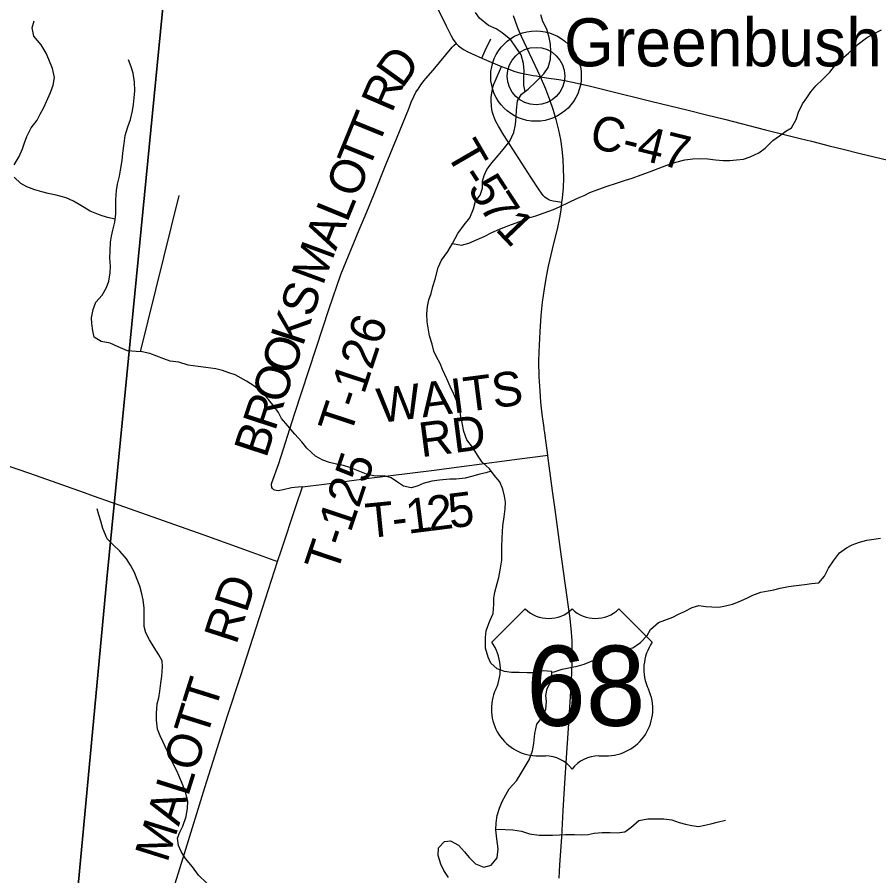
# Model space of a CAD drawing. Extents: x 1451455 to 1749751, y 218250 to 574981.
# Drawn here: x 1559243 to 1566721, y 387960 to 395415 of the extents above; entities that cross this region are included whole.
import ezdxf

# ---------------------------------------------------------------- set-up
doc = ezdxf.new("R2010")
doc.units = 0
for name, color, linetype in [('GM_X_County_Road', 7, 'Continuous'), ('GM_X_County_Road_Text', 7, 'Continuous'), ('GM_X_Minor_River', 7, 'Continuous'), ('GM_X_Township', 7, 'Continuous'), ('GM_X_Township_Road', 7, 'Continuous'), ('GM_X_Township_Road_Text', 7, 'Continuous'), ('GM_X_Township_Subdivision', 7, 'Continuous'), ('GM_X_Unincorporated', 7, 'Continuous'), ('GM_X_Unincorporated_Location', 7, 'Continuous'), ('GM_X_Unincorporated_Text', 7, 'Continuous'), ('GM_X_US_Location', 7, 'Continuous'), ('GM_X_US_Route', 7, 'Continuous'), ('GM_X_US_Shield', 7, 'Continuous')]:
    doc.layers.add(name, color=color, linetype=linetype)

msp = doc.modelspace()

# ---------------------------------------------------------------- linework, layer by layer
at = {"layer": 'GM_X_County_Road'}
for points in [[(1562895.1, 395488.9), (1562966.2, 395341.2), (1562991.7, 395287.9), (1563009.6, 395252.6), (1563027.9, 395221.2), (1563041.6, 395200.7), (1563053.6, 395186.4)], [(1563053.6, 395186.4), (1563073, 395167.6), (1563096.4, 395149.3), (1563123.3, 395132.1), (1563152.8, 395114.7), (1563185.7, 395099.6), (1563274.6, 395060.3)], [(1563274.6, 395060.3), (1563355.8, 395024.4), (1563446.1, 394987.1)], [(1563446.1, 394987.1), (1563508.6, 394962.8), (1563563.2, 394943.7), (1563605.3, 394933.4), (1563660.2, 394922), (1563693.6, 394915.6), (1563720.8, 394910.4), (1563748.8, 394905.1), (1563783.9, 394897.9)], [(1563783.9, 394897.9), (1563802.9, 394894.5), (1563837.7, 394888.8), (1563856.6, 394886.2), (1563877, 394883.5), (1563902.7, 394880.1), (1563924.4, 394877), (1563945.3, 394873.5), (1563993.7, 394864.7), (1564078.3, 394847.2), (1564219.1, 394815.7), (1564368, 394780.2), (1564741.6, 394687.5), (1565065.4, 394606.9), (1565224.8, 394567.7), (1565382.1, 394529.2), (1565738.9, 394438.2), (1565878.1, 394403), (1566040.2, 394361.5), (1566135.9, 394338.5), (1566291.9, 394299.7), (1566412.5, 394268), (1566559.2, 394232.7), (1566801.3, 394172.9)]]:
    msp.add_lwpolyline(points, dxfattribs=at)
at = {"layer": 'GM_X_Minor_River'}
for points in [[(1563650.7, 394770.8), (1563639.2, 394822), (1563640.1, 394882), (1563643.2, 394949.9), (1563638.2, 395013.9), (1563617.4, 395088.2), (1563570.6, 395154.9), (1563527.6, 395217.6), (1563452.7, 395278.8), (1563401.3, 395313.6), (1563333.9, 395344.6), (1563255, 395405.9), (1563219.9, 395456.4)], [(1559215.9, 394132.5), (1559259, 394205.8), (1559288, 394273.3), (1559304.9, 394325), (1559325.7, 394380.7), (1559362.9, 394456), (1559415.9, 394521.2), (1559442.7, 394574.7), (1559473.6, 394630.2), (1559496.4, 394683.8), (1559531.6, 394761.3), (1559554.6, 394824.9), (1559567.7, 394892.7), (1559549, 394970.9), (1559516.2, 395047.4), (1559493.1, 395101.8), (1559450.4, 395176.4), (1559387.7, 395251.4), (1559372.8, 395321.6), (1559389.8, 395383.3)], [(1562821.7, 392648.5), (1562808.8, 392716.7), (1562801.7, 392768.8), (1562798.8, 392838.7), (1562803.8, 392902.6), (1562816.7, 392962.4), (1562835.5, 393016), (1562850.5, 393077.7), (1562871.4, 393139.4), (1562897, 393240.9), (1562926, 393306.4), (1562979.1, 393379.5), (1563022.2, 393450.7), (1563067.5, 393535.9), (1563122.6, 393613), (1563171.5, 393672.2), (1563202.7, 393751.6), (1563219.7, 393817.3), (1563260.5, 393868.6), (1563281.4, 393930.3), (1563282.4, 393990.2), (1563295.2, 394042), (1563320, 394093.5), (1563364.9, 394154.8), (1563417.8, 394213.9), (1563460.6, 394267.2), (1563519.7, 394340.2), (1563554.8, 394415.6), (1563567.9, 394483.3), (1563572.9, 394551.2), (1563575.8, 394607.1), (1563585.1, 394689), (1563620, 394746.4), (1563676.6, 394791.4), (1563745.5, 394854.3), (1563812.5, 394923.2), (1563851.4, 394978.5), (1563870.5, 395050.2), (1563875.6, 395118.1), (1563872.6, 395182.1), (1563861.5, 395240.2), (1563840.7, 395312.5), (1563803.8, 395379.1), (1563788.8, 395435.3)], [(1563022.2, 393450.7), (1563099.8, 393435.5), (1563162.1, 393454.5), (1563236.5, 393485.3), (1563296.8, 393510.3), (1563361.2, 393545.3), (1563427.6, 393574.2), (1563510, 393606.9), (1563596.4, 393639.5), (1563684.9, 393674), (1563743, 393691.1), (1563815.3, 393715.9), (1563897.7, 393746.6), (1563956, 393771.6), (1564028.5, 393806.5), (1564105, 393843.2), (1564163.3, 393868.2), (1564213.6, 393893.4), (1564290, 393922.2), (1564364.3, 393947), (1564436.6, 393971.8), (1564522.9, 394000.4), (1564579.1, 394017.5), (1564659.4, 394046.2), (1564729.8, 394073), (1564806.1, 394101.8), (1564880.5, 394130.6), (1564960.7, 394155.3), (1565039, 394178), (1565107, 394186.9), (1565177, 394189.8), (1565236.9, 394186.8), (1565302.6, 394177.8), (1565370.4, 394170.7), (1565428.4, 394171.8), (1565486.4, 394176.8), (1565546.4, 394183.9), (1565604.6, 394202.9), (1565681, 394237.7), (1565733.6, 394276.8), (1565802.5, 394343.6), (1565859.1, 394384.7), (1565913.7, 394425.8), (1565964.1, 394454.9), (1566003.2, 394526.3), (1566024.2, 394591.9), (1566059.2, 394663.3), (1566096, 394716.6), (1566132.8, 394768), (1566175.6, 394819.3), (1566234.4, 394878.3), (1566295.3, 394937.3), (1566338, 394990.6), (1566398.9, 395049.5), (1566457.6, 395102.6), (1566540.8, 395181.2), (1566613.5, 395236), (1566682.1, 395274.8), (1566744.5, 395305.8)], [(1563356.6, 391473.7), (1563310.4, 391458), (1563258.3, 391448.8), (1563186.1, 391428), (1563131.9, 391412.8), (1563053.9, 391404), (1562997.9, 391402.9), (1562907.9, 391396.3), (1562841.9, 391387.4), (1562767.6, 391366.6), (1562715.3, 391343.4), (1562661.1, 391328.3), (1562595.4, 391343.3), (1562544, 391378.1), (1562488.7, 391414.9), (1562427.1, 391433.8), (1562349.1, 391431), (1562273.5, 391448.2), (1562130.5, 391504.4), (1562074.8, 391521.3), (1562013.1, 391534.2), (1561953.4, 391549.1), (1561895.8, 391568), (1561832.4, 391603), (1561757.6, 391674.1), (1561714.5, 391728.7), (1561653.6, 391793.6), (1561592.8, 391866.5), (1561537.9, 391931.3), (1561510.8, 391981.7), (1561471.7, 392036.3), (1561422.7, 392097), (1561367.7, 392157.8), (1561296.7, 392214.9), (1561233.4, 392255.8), (1561134.4, 392311.3), (1561080.8, 392328.2), (1561025.2, 392349), (1560967.4, 392361.9), (1560879.7, 392373.3), (1560813.9, 392382.3), (1560726.2, 392393.7), (1560644.7, 392418.9), (1560570.9, 392428.1), (1560515.3, 392449), (1560455.8, 392471.9), (1560394.2, 392494.8), (1560328.5, 392509.8), (1560274.6, 392512.7), (1560198.8, 392517.9), (1560117.5, 392553.1), (1560048.1, 392586.2), (1559970.4, 392599.4), (1559911, 392636.3), (1559898, 392692.5), (1559889, 392754.6), (1559887.8, 392804.6), (1559902.9, 392876.3), (1559925.9, 392939.9), (1559980.8, 393001), (1560017.8, 393068.4), (1560038.7, 393124), (1560049.8, 393195.8), (1560052.7, 393253.7), (1560047.9, 393323.8), (1560050.9, 393387.7), (1560052.1, 393461.6), (1560060.9, 393513.5), (1560073.7, 393567.2), (1560088.8, 393635), (1560097.9, 393706.8), (1560099.9, 393830.7), (1560105.2, 393910.6), (1560112.1, 393964.4), (1560131.2, 394034.1), (1560140, 394087.9), (1560153.3, 394171.7), (1560160.3, 394235.5), (1560169.7, 394319.4), (1560180.8, 394387.2), (1560203.9, 394462.8), (1560225, 394528.4), (1560242.1, 394602.1), (1560251, 394656), (1560257.9, 394715.8), (1560262.9, 394775.7), (1560262.1, 394851.7), (1560249.4, 394929.9), (1560232.3, 394984.1), (1560207.3, 395046.5)], [(1560092.2, 393661.9), (1560025.5, 393675.9), (1559964, 393696.9), (1559874.6, 393732.3), (1559793.5, 393779.5), (1559732.2, 393818.5), (1559666.7, 393847.5), (1559581.2, 393870.8), (1559511.5, 393883.9), (1559455.8, 393898.8), (1559396.2, 393917.7), (1559326.7, 393942.8), (1559273.2, 393971.6), (1559216.2, 394026.5)], [(1560313.6, 392510.6), (1560649.8, 393866)], [(1562985.8, 387944.8), (1562944.8, 388007.4), (1562919.7, 388059.7), (1562896.9, 388136), (1562899.9, 388201.9), (1562952.8, 388259), (1563002.8, 388264.2), (1563074.2, 388227.2), (1563125.2, 388168.5), (1563166.4, 388117.9), (1563219.5, 388065.1), (1563293, 388036), (1563355.2, 388053.1), (1563410.1, 388116.2), (1563417.4, 388194), (1563404.7, 388280.1), (1563398, 388360.1), (1563400.9, 388420), (1563409.9, 388483.8), (1563428.9, 388547.4), (1563451.7, 388605), (1563484.6, 388664.4), (1563513.4, 388715.9), (1563576.4, 388784.9), (1563617.4, 388852.2), (1563652.3, 388909.6), (1563685.2, 388967), (1563714.4, 389046.5), (1563727.3, 389110.2), (1563734.7, 389196), (1563751.9, 389275.6), (1563796.7, 389330.8), (1563829.9, 389406.2), (1563836.9, 389474), (1563831.7, 389526.1), (1563842.6, 389585.8), (1563881.8, 389661.1), (1563882.9, 389733), (1563809.1, 389740.2), (1563734.9, 389723.3), (1563668.9, 389722.3), (1563601, 389725.4), (1563533.1, 389726.4), (1563471.3, 389735.4), (1563407.8, 389758.3), (1563352.6, 389807.1), (1563329.4, 389857.4), (1563306.7, 389937.7), (1563306.1, 390029.6), (1563313, 390087.4), (1563344.3, 390172.9), (1563373.3, 390238.3), (1563378.5, 390318.1), (1563379.3, 390370.1), (1563388.2, 390423.9), (1563407.3, 390499.5), (1563422.1, 390551.2), (1563435.1, 390612.9), (1563450.4, 390700.6), (1563449.3, 390754.6), (1563448.2, 390812.5), (1563451.4, 390894.4), (1563456.2, 390946.2), (1563459.1, 391000.1), (1563470.3, 391075.9), (1563479.3, 391145.6), (1563480.3, 391205.6), (1563473.1, 391257.6), (1563458, 391315.8), (1563431.1, 391380.2), (1563384, 391438.8), (1563340.9, 391493.5), (1563279.9, 391550.3), (1563242.8, 391604.9), (1563194.1, 391681.6), (1563145.1, 391746.3), (1563118.3, 391816.6), (1563103.5, 391892.8), (1563094.3, 391944.9), (1563083.4, 392011), (1563054.6, 392087.4), (1563033.5, 392141.6), (1563002.5, 392204.1), (1562971.7, 392276.5), (1562933, 392355), (1562913.9, 392409.3), (1562882.8, 392465.7), (1562859.6, 392516), (1562844.6, 392576.2), (1562821.7, 392648.5)], [(1560888.7, 387894.7), (1560815.9, 387965.7), (1560763.1, 388036.5), (1560702.3, 388109.3), (1560665.3, 388171.9), (1560642.2, 388224.2), (1560635.2, 388286.2), (1560654, 388337.9), (1560678.8, 388391.5), (1560708.1, 388475), (1560721.2, 388546.7), (1560724.2, 388606.6), (1560705.3, 388676.9), (1560682.3, 388741.2), (1560661.2, 388795.5), (1560630.4, 388865.9), (1560591.6, 388942.4), (1560570.4, 388992.7), (1560545.3, 389045), (1560510.5, 389119.5), (1560483.4, 389175.9), (1560460.3, 389232.2), (1560451.6, 389312.3), (1560450.5, 389370.3), (1560457.8, 389452.1), (1560470.6, 389505.8), (1560479.6, 389563.7), (1560488.7, 389633.5), (1560497.6, 389693.3), (1560504.9, 389775.1), (1560499.7, 389827.1), (1560472.6, 389879.5), (1560431.6, 389942.1), (1560390.7, 390008.7), (1560359.7, 390071.1), (1560344.6, 390125.3), (1560343.8, 390203.3), (1560345.1, 390283.2), (1560336.3, 390355.3), (1560323.1, 390409.4), (1560306.2, 390475.6), (1560285.1, 390533.9), (1560260.1, 390592.3), (1560227.2, 390656.7), (1560192.1, 390713.2), (1560133.2, 390780.1), (1560074.2, 390835), (1560023, 390885.7), (1559984.5, 390974.3), (1559967.5, 391038.5), (1559950.4, 391094.7), (1559935.3, 391146.9)], [(1563882.8, 389729), (1563904.8, 389730.7), (1563973.1, 389753.6), (1564045.3, 389768.5), (1564103.4, 389781.5), (1564163.6, 389798.6), (1564213.9, 389817.8), (1564290.3, 389850.6), (1564354.7, 389881.5), (1564405.1, 389908.7), (1564465.3, 389925.8), (1564533.3, 389930.7), (1564587.3, 389939.8), (1564654, 389984.7), (1564710.9, 390045.8), (1564739.7, 390099.3), (1564810.5, 390158.1), (1564864.8, 390179.2), (1564933.1, 390206.1), (1564983.4, 390231.3), (1565035.8, 390256.4), (1565102.2, 390289.3), (1565158.4, 390306.4), (1565220.2, 390299.5), (1565272.1, 390294.7), (1565334, 390293.7), (1565392.1, 390302.8), (1565450.3, 390319.9), (1565504.5, 390339), (1565576.9, 390369.8), (1565629.3, 390397), (1565697.6, 390423.8), (1565759.7, 390434.8), (1565809.8, 390444), (1565865.9, 390457.1), (1565936.1, 390472), (1566004.1, 390481), (1566078.2, 390489.8), (1566136.2, 390496.8), (1566202.2, 390503.8), (1566249.1, 390563), (1566284.1, 390630.3), (1566329, 390695.5), (1566380, 390764.6), (1566440.6, 390807.6), (1566491, 390834.8), (1566553.2, 390855.8), (1566617.4, 390874.7), (1566679.5, 390883.7), (1566735.5, 390890.8)], [(1563398.2, 388365.7), (1563477.9, 388360.9), (1563545.8, 388359.8), (1563619.6, 388346.7), (1563689.2, 388325.7), (1563772.9, 388312.4), (1563836.9, 388313.5), (1563888.8, 388312.7), (1563950.8, 388315.7), (1564002.8, 388318.9), (1564078.7, 388319.7), (1564142.6, 388316.8), (1564198.6, 388319.9), (1564250.7, 388329.1), (1564318.8, 388336.1), (1564390.7, 388335), (1564450.6, 388332), (1564516.7, 388341), (1564569.2, 388380.2), (1564638.1, 388441), (1564716.2, 388453.8), (1564798.2, 388454.6), (1564856.1, 388455.7), (1564925.9, 388446.6), (1564989.5, 388423.7), (1565043.2, 388408.9), (1565097, 388396), (1565156.8, 388389.1), (1565210.9, 388398.3), (1565263.1, 388411.5), (1565317.2, 388424.6), (1565389.4, 388443.5)]]:
    msp.add_lwpolyline(points, dxfattribs=at)
at = {"layer": 'GM_X_Township'}
for points in [[(1560610.7, 396563.8), (1560083.8, 391183.3), (1560020.7, 390538.7), (1559582.3, 385863.6), (1559460, 384557.6), (1559442.3, 384369.1), (1559324.4, 383579.2), (1559200.4, 380762.2), (1558887.7, 378455.9), (1558782.7, 377336.1), (1558546.6, 377365), (1556931.9, 377563.1), (1548864.9, 378552.6), (1543530.3, 379207), (1540005.4, 379639.4), (1537304.8, 379989.6), (1537139.1, 380008.6), (1537157.3, 380191.1), (1537668.2, 384165.1), (1538304.6, 389185.1), (1538423.2, 390125.7), (1538437.6, 390209.5), (1538810.1, 393176.3), (1539082.9, 395731.5)], [(1559200.4, 380762.2), (1559324.4, 383579.2), (1559442.3, 384369.1), (1559460, 384557.6), (1559582.3, 385863.6), (1560020.7, 390538.7), (1560083.8, 391183.3), (1560610.7, 396563.8)]]:
    msp.add_lwpolyline(points, dxfattribs=at)
at = {"layer": 'GM_X_Township_Road'}
for points in [[(1561719.7, 391337.1), (1561680.6, 391335.3), (1561653, 391332.7), (1561622.3, 391327.6), (1561551.2, 391311.5), (1561521.8, 391305.4), (1561506.3, 391303.4), (1561490.8, 391304.2), (1561478.7, 391307.6), (1561471, 391311.1), (1561464.7, 391316.3), (1561458, 391323.2), (1561453.7, 391330.5), (1561451.5, 391337.4), (1561450.3, 391345.6), (1561450.1, 391355), (1561451.1, 391362.9), (1561453.8, 391372), (1561513.3, 391539.7), (1561650.4, 391967.5), (1561838.1, 392541), (1561950.9, 392887.2), (1562053, 393181.8), (1562211.8, 393568), (1562261.9, 393691.6), (1562298.5, 393775.7), (1562338.1, 393872.5), (1562446.1, 394141), (1562533.5, 394358.7), (1562643.4, 394628.9), (1562662.5, 394677.6), (1562684, 394725.6), (1562704, 394763.6), (1562721.6, 394791.5), (1562745.5, 394827.1), (1562775.3, 394866.6), (1562790, 394884.3), (1562852.3, 394956), (1563018.9, 395154.9), (1563032.8, 395168.5), (1563053.6, 395186.4)], [(1563970.9, 393805.1), (1563952.3, 393808.3), (1563894.1, 393817.8), (1563870.7, 393823.7), (1563856.6, 393828.7), (1563847.3, 393834.5), (1563834.6, 393843.1), (1563821.8, 393853.3), (1563808.1, 393867.4), (1563792.1, 393888.1), (1563773.6, 393915.1), (1563702.3, 394025.3), (1563467, 394392), (1563421.4, 394467.8), (1563397.7, 394510.9), (1563385.1, 394537.5), (1563375.9, 394561.7), (1563367.8, 394586.9), (1563362.7, 394612.7), (1563358.8, 394645.2), (1563356.4, 394687.7), (1563356.3, 394713.8), (1563358.5, 394739.8), (1563364, 394772), (1563372.2, 394807.1), (1563380.6, 394834.7), (1563390.2, 394859.6), (1563446.1, 394987.1)], [(1558806.1, 391641.7), (1559349.2, 391454.8), (1559822.9, 391288.8), (1559902.9, 391260.4)], [(1561719.7, 391337.1), (1561908.2, 391360.4), (1562297.7, 391411.6), (1562837.8, 391479.9), (1563166.1, 391523.7), (1563601.8, 391580.8), (1563827.4, 391610.4), (1563848.6, 391613.2)], [(1561501.2, 390689.8), (1561534.9, 390780.7), (1561662.7, 391176.1), (1561719.7, 391337.1)], [(1559902.9, 391260.4), (1560067.1, 391202)], [(1560067.1, 391202), (1560862.5, 390919.5), (1561278.8, 390771.4), (1561501.2, 390689.8)], [(1560055.6, 386060.1), (1560141.8, 386347.4), (1560319.1, 386929.3), (1560420.2, 387261.1), (1560572.6, 387762.8), (1560695.2, 388152.6), (1560869.9, 388726.9), (1561069.1, 389347.7), (1561179.4, 389691.5), (1561370.4, 390284), (1561501.2, 390689.8)]]:
    msp.add_lwpolyline(points, dxfattribs=at)
at = {"layer": 'GM_X_Township_Subdivision'}
msp.add_lwpolyline([(1563274.6, 395060.3), (1563305.3, 395125.8), (1563353.2, 395227.8)], dxfattribs=at)
at = {"layer": 'GM_X_Unincorporated'}
for radius in [392.8, 249]:
    msp.add_circle((1563745.8, 394904.2), radius, dxfattribs=at)
at = {"layer": 'GM_X_Unincorporated_Location'}
msp.add_line((1563745.8, 394904.2), (1563745.8, 394904.2), dxfattribs=at)
at = {"layer": 'GM_X_US_Route'}
for points in [[(1563910.1, 393484.2), (1563931.9, 393576.2), (1563951.8, 393672.8), (1563963, 393740.9), (1563970.9, 393805.1), (1563975.8, 393845.4), (1563983.2, 393933.9), (1563986.5, 394019.3), (1563985.9, 394098.3), (1563981.6, 394180.4), (1563973.1, 394268.8), (1563960.6, 394353.5), (1563944.1, 394434.1), (1563921.6, 394526.7), (1563895.9, 394615.2), (1563866.6, 394699), (1563830.3, 394790.7), (1563783.9, 394897.9), (1563620.1, 395247.3), (1563591.5, 395315.6), (1563568, 395378.9), (1563550.3, 395428.4)], [(1563946.8, 387939.6), (1563952.6, 388054), (1563969.3, 388296.2), (1563982.1, 388525.6), (1563994.3, 388718.7), (1564003, 388853), (1564016.7, 389072.3), (1564029.6, 389281.9), (1564045, 389517.6), (1564053.2, 389655.2), (1564059.5, 389802.9), (1564060.9, 389914.6), (1564058.6, 390000), (1564053.5, 390075.5), (1564040.9, 390193.1), (1564000.2, 390502.2), (1563958.4, 390794.5), (1563912.8, 391139.3), (1563890.4, 391301.8), (1563849.4, 391607.5), (1563848.6, 391613.2), (1563825.4, 391782.8), (1563821.9, 391808.4), (1563820.3, 391821.2), (1563818, 391837), (1563816.4, 391849.8), (1563800.7, 391969.8), (1563788.7, 392074), (1563780.9, 392172), (1563774, 392293), (1563771.4, 392427.4), (1563772.5, 392509.2), (1563780.6, 392682.7), (1563791.2, 392826.5), (1563803.3, 392940.6), (1563818.6, 393057.6), (1563835.8, 393164.3), (1563854.1, 393254.1), (1563890.2, 393400.5), (1563910.1, 393484.2)]]:
    msp.add_lwpolyline(points, dxfattribs=at)
at = {"layer": 'GM_X_US_Shield'}
for p, q in [((1563653, 390277.5), (1563363, 389987.4)), ((1564755.2, 389987.4), (1564465.1, 390277.5)), ((1563769, 389001.3), (1563827, 389001.3)), ((1564291.1, 389001.3), (1564349.1, 389001.3))]:
    msp.add_line(p, q, dxfattribs=at)
for centre, radius, start, end in [((1563856.1, 390484.6), 290, 225.573, 314.427), ((1564262.1, 390484.6), 290, 225.573, 314.427), ((1563030.4, 389754.5), 406.1, 334.54712, 35.00093), ((1565087.8, 389754.5), 406.1, 144.99907, 205.45288), ((1563764.5, 389407.3), 406.1, 154.83192, 270.63826), ((1564353.6, 389407.3), 406.1, 269.36174, 25.16808), ((1563827, 388711.2), 290, 36.8699, 90), ((1564291.1, 388711.2), 290, 90, 143.1301)]:
    msp.add_arc(centre, radius, start, end, dxfattribs=at)

# ---------------------------------------------------------------- texts
at = {"layer": 'GM_X_County_Road_Text'}
msp.add_text('C-47', height=300, rotation=346.04624, dxfattribs=at).set_placement((1564195.7, 394289.7))
at = {"layer": 'GM_X_Township_Road_Text'}
for s, rotation, p in [('D', 54.18728, (1562583.6, 394788.1)), ('R', 66.5941, (1562494.2, 394576.8)), ('T', 67.83594, (1562375.3, 394285.1)), ('T', 67.8321, (1562290.6, 394077.2)), ('T', 300.18025, (1562957.1, 394238.1)), ('O', 67.83614, (1562191, 393832.8)), ('-', 302.89004, (1563078, 394030.9)), ('5', 303.00671, (1563145.3, 393926.9)), ('7', 303.22666, (1563246.7, 393770.9)), ('L', 67.8321, (1562106.3, 393624.9)), ('1', 313.62802, (1563384.8, 393569.8)), ('A', 67.95541, (1562007.3, 393380.4)), ('M', 69.74712, (1561895.5, 393077.2)), ('S', 71.80695, (1561803.8, 392800.1)), ('K', 71.84246, (1561721.5, 392549.3)), ('T-126', 71.7432, (1562134.1, 391773.5)), ('O', 71.83863, (1561639.2, 392298.4)), ('O', 71.84246, (1561557, 392047.5)), ('WAITS', 7.3941, (1562386.2, 391890.7)), ('R', 71.84057, (1561480.2, 391813.4)), ('RD', 7.37559, (1562749.4, 391593.9)), ('B', 71.83965, (1561403.4, 391579.3)), ('T-125', 71.47651, (1562015.9, 390574.3)), ('2', 7.21608, (1562818, 390952.6)), ('5', 7.22816, (1563001.4, 390975.8)), ('T', 5.72211, (1562280.6, 390891.3)), ('1', 7.15666, (1562634.3, 390929.5)), ('-', 6.98486, (1562511, 390914.4)), ('RD', 72.02852, (1561143.7, 389959.5)), ('MALOTT', 72.53064, (1560544.7, 388065.9))]:
    msp.add_text(s, height=300, rotation=rotation, dxfattribs=at).set_placement(p)
at = {"layer": 'GM_X_Unincorporated_Text'}
msp.add_text('Greenbush', height=417, rotation=0.00001, dxfattribs=at).set_placement((1563988.7, 394988.5))
at = {"layer": 'GM_X_US_Location'}
for s in ['0', '/']:
    msp.add_text(s, height=1, dxfattribs=at).set_placement((1564058.8, 389604.9))
msp.add_text('68', height=1, rotation=0.00001, dxfattribs=at).set_placement((1563852.3, 389397.9))
at = {"layer": 'GM_X_US_Shield'}
msp.add_text('68', height=696.1, dxfattribs=at).set_placement((1563660.6, 389262.3))

doc.saveas('drawing.dxf')
